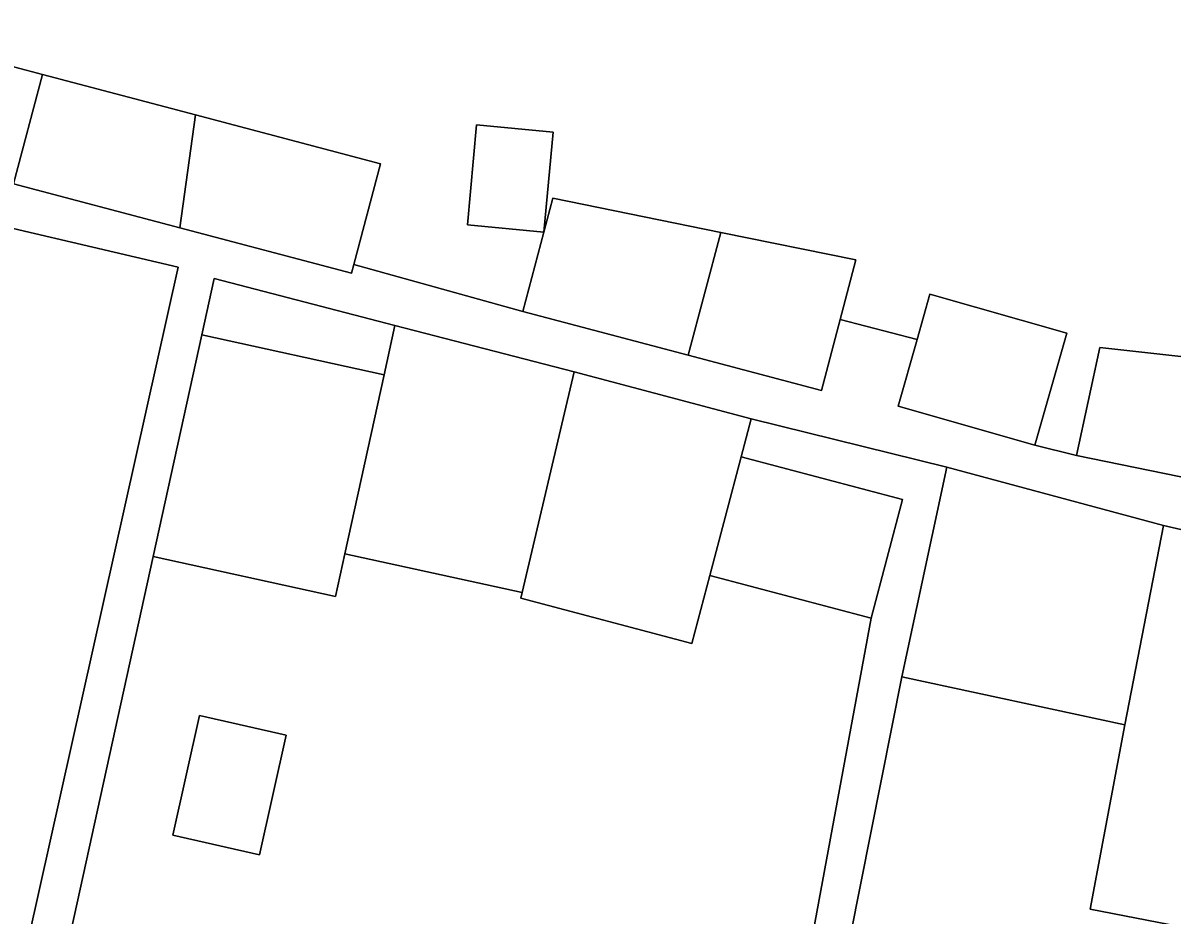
# Model space of a CAD drawing. Extents: x 158086 to 159499, y 382904 to 383981.
# Drawn here: x 158278.93 to 158311.9, y 383222.88 to 383248.47 of the extents above; entities that cross this region are included whole.
import ezdxf

# ---------------------------------------------------------------- set-up
doc = ezdxf.new("R2010")
doc.units = 0
for name, color, linetype in [('IMGEO_Erf', 7, 'Continuous'), ('IMGEO_Pand', 7, 'Continuous'), ('IMGEO_Voetpad_open', 7, 'Continuous')]:
    doc.layers.add(name, color=color, linetype=linetype)

msp = doc.modelspace()

# ---------------------------------------------------------------- linework, layer by layer
at = {"layer": 'IMGEO_Erf'}
for points in [[(158273.927, 383248.468), (158279.491, 383246.996), (158283.871, 383245.837), (158289.177, 383244.433), (158288.414, 383241.546), (158293.261, 383240.204), (158293.862, 383242.476), (158294.119, 383243.447), (158298.935, 383242.469), (158302.814, 383241.682), (158302.361, 383239.97), (158304.565, 383239.397), (158304.935, 383240.695), (158308.856, 383239.579), (158307.944, 383236.374), (158309.139, 383236.075), (158309.803, 383239.167), (158313.506, 383238.758)], [(158315.687, 383221.879), (158309.526, 383223.074), (158310.525, 383228.36), (158304.128, 383229.734), (158300.88, 383213.391)]]:
    msp.add_lwpolyline(points, dxfattribs=at)
for points in [[(158293.862, 383242.476), (158291.67, 383242.681), (158291.937, 383245.548), (158294.129, 383245.344)], [(158283.383, 383241.47), (158276.191, 383243.15), (158275.131, 383238.484), (158270.865, 383239.454), (158270.731, 383238.86), (158264.911, 383240.184), (158260.691, 383221.367), (158263.775, 383220.678), (158265.351, 383227.737), (158267.873, 383227.174), (158267.293, 383224.576), (158269.747, 383224.028), (158269.199, 383221.573), (158267.997, 383216.19), (158271.563, 383215.394), (158272.77, 383220.82), (158278.489, 383219.543)], [(158289.591, 383239.805), (158284.409, 383241.148), (158284.055, 383239.532), (158289.281, 383238.389)], [(158303.246, 383231.413), (158298.621, 383232.637), (158298.105, 383230.685), (158293.201, 383231.983), (158293.24, 383232.149), (158288.16, 383233.26), (158287.893, 383232.039), (158282.666, 383233.182), (158278.387, 383213.724), (158281.013, 383213.138), (158282.206, 383218.481), (158284.791, 383217.904), (158287.429, 383217.315), (158287.418, 383217.261), (158289.866, 383216.714), (158295.004, 383215.566), (158297.637, 383214.977), (158297.109, 383212.609), (158299.661, 383212.039)], [(158285.707, 383224.636), (158283.225, 383225.193), (158283.995, 383228.623), (158286.477, 383228.066)]]:
    msp.add_lwpolyline(points, close=True, dxfattribs=at)
at = {"layer": 'IMGEO_Pand'}
for points in [[(158279.491, 383246.996), (158273.927, 383248.468), (158273.888, 383248.033), (158273.633, 383245.192), (158278.661, 383243.862)], [(158283.871, 383245.837), (158279.491, 383246.996), (158278.661, 383243.862), (158283.429, 383242.6)], [(158283.871, 383245.837), (158283.429, 383242.6), (158288.348, 383241.298), (158288.414, 383241.546), (158289.177, 383244.433)], [(158291.67, 383242.681), (158293.862, 383242.476), (158294.129, 383245.344), (158291.937, 383245.548)], [(158298.935, 383242.469), (158294.119, 383243.447), (158293.862, 383242.476), (158293.261, 383240.204), (158298.003, 383238.949)], [(158302.361, 383239.97), (158302.814, 383241.682), (158298.935, 383242.469), (158298.003, 383238.949), (158301.823, 383237.938)], [(158304.565, 383239.397), (158304.023, 383237.491), (158307.944, 383236.374), (158308.856, 383239.579), (158304.935, 383240.695)], [(158289.281, 383238.389), (158284.055, 383239.532), (158282.666, 383233.182), (158287.893, 383232.039), (158288.16, 383233.26)], [(158294.738, 383238.471), (158289.591, 383239.805), (158289.281, 383238.389), (158288.16, 383233.26), (158293.24, 383232.149)], [(158313.506, 383238.758), (158309.803, 383239.167), (158309.139, 383236.075), (158312.918, 383235.303)], [(158299.521, 383236.036), (158299.81, 383237.129), (158294.738, 383238.471), (158293.24, 383232.149), (158293.201, 383231.983), (158298.105, 383230.685), (158298.621, 383232.637)], [(158299.521, 383236.036), (158298.621, 383232.637), (158303.246, 383231.413), (158304.145, 383234.812)], [(158311.633, 383234.07), (158305.417, 383235.738), (158304.128, 383229.734), (158310.525, 383228.36)], [(158316.527, 383232.939), (158311.633, 383234.07), (158310.525, 383228.36), (158309.526, 383223.074), (158315.687, 383221.879)], [(158283.995, 383228.623), (158283.225, 383225.193), (158285.707, 383224.636), (158286.477, 383228.066)]]:
    msp.add_lwpolyline(points, close=True, dxfattribs=at)
at = {"layer": 'IMGEO_Voetpad_open'}
for points in [[(158312.918, 383235.303), (158309.139, 383236.075), (158307.944, 383236.374), (158304.023, 383237.491), (158304.565, 383239.397), (158302.361, 383239.97), (158301.823, 383237.938), (158298.003, 383238.949), (158293.261, 383240.204), (158288.414, 383241.546), (158288.348, 383241.298), (158283.429, 383242.6), (158278.661, 383243.862)], [(158276.191, 383243.15), (158283.383, 383241.47), (158278.489, 383219.543)], [(158278.387, 383213.724), (158282.666, 383233.182), (158284.055, 383239.532), (158284.409, 383241.148), (158289.591, 383239.805), (158294.738, 383238.471), (158299.81, 383237.129), (158305.417, 383235.738), (158311.633, 383234.07), (158316.527, 383232.939)]]:
    msp.add_lwpolyline(points, dxfattribs=at)
msp.add_lwpolyline([(158300.88, 383213.391), (158304.128, 383229.734), (158305.417, 383235.738), (158299.81, 383237.129), (158299.521, 383236.036), (158304.145, 383234.812), (158303.246, 383231.413), (158299.661, 383212.039), (158299.747, 383212.02), (158299.1, 383209.119), (158298.449, 383206.201), (158297.405, 383201.528), (158298.408, 383201.326), (158299.412, 383206.225), (158299.985, 383209.022)], close=True, dxfattribs=at)

doc.saveas('drawing.dxf')
